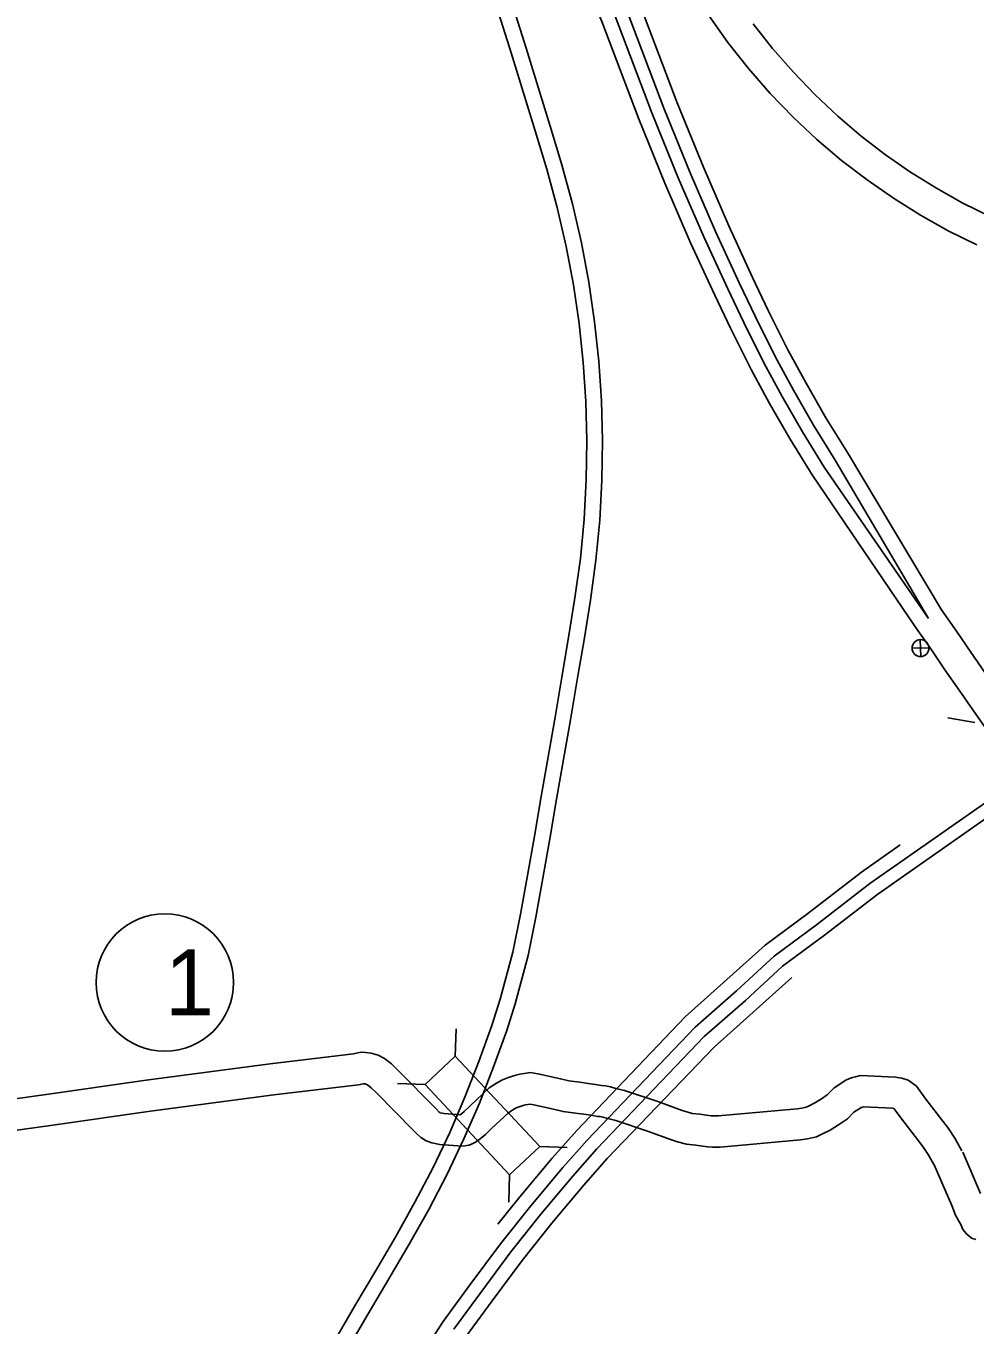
# Model space of a CAD drawing. Extents: x -939622 to -934222, y 1383701 to 1385301.
# Drawn here: x -935701.03 to -935673.7, y 1384324.11 to 1384361.54 of the extents above; entities that cross this region are included whole.
import ezdxf

# ---------------------------------------------------------------- set-up
doc = ezdxf.new("R2010")
doc.units = 0
for name, color, linetype in [('10', 7, 'Continuous'), ('15', 7, 'Continuous'), ('19', 7, 'Continuous'), ('20', 7, 'Continuous'), ('26', 7, 'Continuous'), ('27', 7, 'Continuous'), ('Level 10', 7, 'Continuous'), ('Level 20', 7, 'Continuous'), ('Level 27', 7, 'Continuous')]:
    doc.layers.add(name, color=color, linetype=linetype)

msp = doc.modelspace()

# ---------------------------------------------------------------- linework, layer by layer
at = {"layer": '10'}
for points in [[(-935673.644, 1384355.237), (-935674.47, 1384355.645), (-935675.27, 1384356.094), (-935676.048, 1384356.583), (-935676.805, 1384357.109), (-935677.54, 1384357.672), (-935678.252, 1384358.277), (-935678.936, 1384358.92), (-935679.592, 1384359.6), (-935680.219, 1384360.314), (-935680.813, 1384361.062), (-935681.363, 1384361.846)], [(-935673.263, 1384356.053), (-935674.05, 1384356.441), (-935674.81, 1384356.868), (-935675.552, 1384357.334), (-935676.274, 1384357.836), (-935676.975, 1384358.373), (-935677.652, 1384358.948), (-935678.304, 1384359.56), (-935678.929, 1384360.21), (-935679.528, 1384360.892), (-935680.091, 1384361.601)]]:
    msp.add_lwpolyline(points, dxfattribs=at)
at = {"layer": '15'}
for points in [[(-935688.033, 1384372.805), (-935686.469, 1384369.221), (-935685.643, 1384367.498), (-935684.994, 1384366.039), (-935684.348, 1384364.538), (-935683.333, 1384362.112), (-935682.275, 1384359.327), (-935681.521, 1384357.477), (-935680.792, 1384355.788), (-935680.107, 1384354.304), (-935679.652, 1384353.346), (-935679.085, 1384352.212), (-935678.564, 1384351.261), (-935677.99, 1384350.255), (-935677.371, 1384349.256), (-935674.659, 1384344.731)], [(-935688.754, 1384372.49), (-935687.185, 1384368.893), (-935686.358, 1384367.168), (-935685.716, 1384365.723), (-935685.073, 1384364.23), (-935684.064, 1384361.82), (-935683.007, 1384359.039), (-935682.248, 1384357.172), (-935681.511, 1384355.467), (-935680.82, 1384353.969), (-935680.359, 1384353.001), (-935679.783, 1384351.847), (-935679.252, 1384350.876), (-935678.667, 1384349.853), (-935678.038, 1384348.836), (-935675.033, 1384344.481)], [(-935688.411, 1384372.64), (-935686.844, 1384369.049), (-935686.017, 1384367.325), (-935685.372, 1384365.873), (-935684.728, 1384364.377), (-935683.716, 1384361.959), (-935682.658, 1384359.176), (-935681.902, 1384357.317), (-935681.168, 1384355.62), (-935680.481, 1384354.129), (-935680.022, 1384353.165), (-935679.45, 1384352.021), (-935678.924, 1384351.059), (-935678.345, 1384350.044), (-935677.721, 1384349.036), (-935675.033, 1384344.481)], [(-935689.133, 1384372.325), (-935687.56, 1384368.721), (-935686.732, 1384366.995), (-935686.094, 1384365.558), (-935685.453, 1384364.069), (-935684.447, 1384361.667), (-935683.391, 1384358.888), (-935682.628, 1384357.013), (-935681.887, 1384355.299), (-935681.194, 1384353.794), (-935680.73, 1384352.82), (-935680.148, 1384351.655), (-935679.612, 1384350.675), (-935679.022, 1384349.642), (-935678.387, 1384348.617), (-935675.408, 1384344.231)], [(-935674.659, 1384344.731), (-935674.231, 1384344.118), (-935673.819, 1384343.512), (-935673.417, 1384342.929), (-935673.023, 1384342.365), (-935672.38, 1384341.447)], [(-935675.413, 1384344.239), (-935675.408, 1384344.231), (-935674.972, 1384343.607), (-935674.561, 1384343.004), (-935674.157, 1384342.416), (-935673.76, 1384341.849), (-935673.118, 1384340.932)]]:
    msp.add_lwpolyline(points, dxfattribs=at)
at = {"layer": '19'}
for points in [[(-935679.48, 1384334.756), (-935678.26, 1384335.66), (-935676.722, 1384336.846), (-935673.659, 1384338.994), (-935672.994, 1384339.452), (-935672.506, 1384339.789)], [(-935679.24, 1384334.467), (-935678.034, 1384335.361), (-935676.499, 1384336.544), (-935673.445, 1384338.686), (-935672.781, 1384339.143), (-935672.291, 1384339.482)], [(-935679.743, 1384335.075), (-935678.509, 1384335.989), (-935676.966, 1384337.179), (-935675.849, 1384337.962)], [(-935685.169, 1384329.741), (-935682.044, 1384333.009), (-935679.743, 1384335.075)], [(-935684.866, 1384329.461), (-935681.758, 1384332.711), (-935680.562, 1384333.762), (-935679.48, 1384334.756)], [(-935684.59, 1384329.207), (-935681.499, 1384332.44), (-935680.312, 1384333.483), (-935679.24, 1384334.467)], [(-935684.287, 1384328.928), (-935681.213, 1384332.142), (-935678.977, 1384334.148)], [(-935685.169, 1384329.741), (-935685.879, 1384328.942), (-935686.812, 1384327.831), (-935687.437, 1384327.044)], [(-935684.866, 1384329.461), (-935685.567, 1384328.672), (-935686.493, 1384327.57), (-935687.361, 1384326.476), (-935688.235, 1384325.301), (-935689.016, 1384324.236), (-935689.5, 1384323.498)], [(-935684.59, 1384329.207), (-935685.283, 1384328.427), (-935686.202, 1384327.333), (-935687.064, 1384326.248), (-935687.933, 1384325.078), (-935688.707, 1384324.022)], [(-935684.287, 1384328.928), (-935684.971, 1384328.157), (-935685.883, 1384327.072), (-935686.737, 1384325.996), (-935687.601, 1384324.833), (-935688.369, 1384323.787)]]:
    msp.add_lwpolyline(points, dxfattribs=at)
at = {"layer": '20'}
msp.add_line((-935673.697, 1384341.488), (-935674.477, 1384341.625), dxfattribs=at)
at = {"layer": '26'}
for p, q in [((-935675.51, 1384343.623), (-935675.022, 1384343.634)), ((-935675.26, 1384343.384), (-935675.272, 1384343.872))]:
    msp.add_line(p, q, dxfattribs=at)
msp.add_circle((-935675.266, 1384343.628), 0.244, dxfattribs=at)
at = {"layer": '27'}
for points in [[(-935690.85, 1384371.653), (-935690.622, 1384371.097), (-935690.162, 1384369.944), (-935689.722, 1384368.796), (-935689.305, 1384367.641), (-935688.902, 1384366.478), (-935688.506, 1384365.32), (-935688.127, 1384364.172), (-935687.761, 1384363.029), (-935687.408, 1384361.896), (-935687.056, 1384360.769), (-935686.709, 1384359.643), (-935686.365, 1384358.527), (-935686.031, 1384357.421), (-935685.728, 1384356.315), (-935685.469, 1384355.194)], [(-935690.434, 1384371.824), (-935690.205, 1384371.266), (-935689.742, 1384370.108), (-935689.3, 1384368.953), (-935688.881, 1384367.791), (-935688.477, 1384366.625), (-935688.079, 1384365.463), (-935687.699, 1384364.311), (-935687.332, 1384363.165), (-935686.978, 1384362.03), (-935686.626, 1384360.903), (-935686.279, 1384359.776), (-935685.935, 1384358.658), (-935685.599, 1384357.545), (-935685.292, 1384356.425), (-935685.031, 1384355.295)], [(-935685.469, 1384355.194), (-935685.261, 1384354.088), (-935685.1, 1384352.971), (-935684.984, 1384351.851), (-935684.905, 1384350.729), (-935684.874, 1384349.604), (-935684.894, 1384348.473), (-935684.956, 1384347.343), (-935685.064, 1384346.212), (-935685.221, 1384345.078), (-935685.402, 1384343.935), (-935685.596, 1384342.79), (-935685.794, 1384341.642), (-935685.993, 1384340.496), (-935686.191, 1384339.352), (-935686.389, 1384338.212), (-935686.583, 1384337.083), (-935686.784, 1384335.97), (-935687.011, 1384334.877), (-935687.373, 1384333.524)], [(-935685.031, 1384355.295), (-935684.816, 1384354.162), (-935684.654, 1384353.027), (-935684.536, 1384351.89), (-935684.455, 1384350.751), (-935684.424, 1384349.606), (-935684.444, 1384348.457), (-935684.507, 1384347.309), (-935684.617, 1384346.16), (-935684.776, 1384345.012), (-935684.958, 1384343.862), (-935685.152, 1384342.714), (-935685.351, 1384341.565), (-935685.55, 1384340.42), (-935685.748, 1384339.275), (-935685.945, 1384338.135), (-935686.14, 1384337.005), (-935686.342, 1384335.884), (-935686.572, 1384334.776), (-935686.944, 1384333.389)], [(-935687.373, 1384333.524), (-935687.612, 1384332.762), (-935687.988, 1384331.725), (-935688.39, 1384330.698), (-935688.828, 1384329.683), (-935689.308, 1384328.677), (-935689.827, 1384327.679), (-935690.383, 1384326.687), (-935690.964, 1384325.69), (-935691.559, 1384324.685), (-935692.157, 1384323.667), (-935692.763, 1384322.644), (-935693.369, 1384321.607), (-935693.973, 1384320.557), (-935694.561, 1384319.482), (-935695.127, 1384318.381), (-935695.657, 1384317.251), (-935696.139, 1384316.091), (-935696.569, 1384314.905), (-935696.947, 1384313.708), (-935697.253, 1384312.593)], [(-935686.944, 1384333.389), (-935687.186, 1384332.618), (-935687.566, 1384331.567), (-935687.973, 1384330.527), (-935688.418, 1384329.497), (-935688.905, 1384328.477), (-935689.431, 1384327.465), (-935689.993, 1384326.463), (-935690.576, 1384325.462), (-935691.171, 1384324.457), (-935691.769, 1384323.438), (-935692.375, 1384322.416), (-935692.979, 1384321.381), (-935693.581, 1384320.337), (-935694.163, 1384319.271), (-935694.723, 1384318.183), (-935695.245, 1384317.069), (-935695.719, 1384315.927), (-935696.143, 1384314.76), (-935696.516, 1384313.581), (-935696.817, 1384312.482)]]:
    msp.add_lwpolyline(points, dxfattribs=at)
at = {"layer": 'Level 10'}
for points in [[(-935702.514, 1384330.485), (-935700.381, 1384330.781), (-935697.572, 1384331.184), (-935694.003, 1384331.659), (-935691.602, 1384331.946), (-935691.389, 1384331.991), (-935691.255, 1384331.984), (-935691.087, 1384331.968), (-935690.891, 1384331.909), (-935690.707, 1384331.807), (-935690.504, 1384331.656), (-935690.311, 1384331.468), (-935689.219, 1384330.364), (-935689.131, 1384330.27), (-935689.114, 1384330.254), (-935689.104, 1384330.251), (-935688.987, 1384330.224), (-935688.522, 1384330.193), (-935688.49, 1384330.215), (-935688.408, 1384330.284), (-935688.252, 1384330.441), (-935687.692, 1384330.965), (-935687.475, 1384331.104), (-935687.311, 1384331.2), (-935687.163, 1384331.258), (-935687.046, 1384331.296), (-935686.921, 1384331.336), (-935686.805, 1384331.364), (-935686.497, 1384331.405), (-935686.237, 1384331.363), (-935685.632, 1384331.226), (-935685.399, 1384331.171), (-935685.082, 1384331.13), (-935684.837, 1384331.096), (-935684.628, 1384331.064), (-935684.455, 1384331.038), (-935684.344, 1384331.028), (-935684.194, 1384330.992), (-935684.044, 1384330.949), (-935683.79, 1384330.887), (-935682.836, 1384330.57), (-935682.129, 1384330.318), (-935682.001, 1384330.271), (-935681.839, 1384330.232), (-935681.627, 1384330.205), (-935681.429, 1384330.18), (-935681.292, 1384330.165), (-935681.216, 1384330.157), (-935681.089, 1384330.16), (-935678.818, 1384330.363), (-935678.687, 1384330.381), (-935678.557, 1384330.412), (-935678.475, 1384330.449), (-935678.306, 1384330.534), (-935678.121, 1384330.648), (-935677.955, 1384330.767), (-935677.755, 1384330.967), (-935677.42, 1384331.185), (-935677.309, 1384331.235), (-935677.23, 1384331.261), (-935677.14, 1384331.288), (-935676.992, 1384331.323), (-935675.989, 1384331.273), (-935675.807, 1384331.248), (-935675.621, 1384331.183), (-935675.384, 1384331.016), (-935675.109, 1384330.641), (-935674.461, 1384329.797), (-935674.275, 1384329.516), (-935674.072, 1384329.155)], [(-935702.401, 1384329.593), (-935700.256, 1384329.89), (-935697.448, 1384330.293), (-935693.89, 1384330.767), (-935691.456, 1384331.057), (-935691.319, 1384331.086), (-935691.26, 1384331.081), (-935691.244, 1384331.076), (-935691.195, 1384331.049), (-935691.09, 1384330.971), (-935690.946, 1384330.83), (-935689.869, 1384329.742), (-935689.769, 1384329.634), (-935689.662, 1384329.534), (-935689.509, 1384329.436), (-935689.342, 1384329.382), (-935689.116, 1384329.331), (-935688.46, 1384329.287), (-935688.27, 1384329.32), (-935688.165, 1384329.362), (-935688.08, 1384329.406), (-935687.948, 1384329.495), (-935687.797, 1384329.622), (-935687.625, 1384329.796), (-935687.138, 1384330.251), (-935687.005, 1384330.336), (-935686.917, 1384330.388), (-935686.859, 1384330.41), (-935686.768, 1384330.44), (-935686.681, 1384330.468), (-935686.642, 1384330.477), (-935686.509, 1384330.495), (-935686.408, 1384330.479), (-935685.834, 1384330.349), (-935685.56, 1384330.285), (-935685.202, 1384330.238), (-935684.965, 1384330.205), (-935684.765, 1384330.175), (-935684.564, 1384330.144), (-935684.489, 1384330.137), (-935684.421, 1384330.121), (-935684.274, 1384330.079), (-935684.039, 1384330.022), (-935683.129, 1384329.719), (-935682.434, 1384329.471), (-935682.264, 1384329.409), (-935682.003, 1384329.345), (-935681.739, 1384329.312), (-935681.534, 1384329.286), (-935681.388, 1384329.27), (-935681.254, 1384329.256), (-935681.039, 1384329.261), (-935678.72, 1384329.469), (-935678.524, 1384329.494), (-935678.262, 1384329.557), (-935678.085, 1384329.638), (-935677.866, 1384329.748), (-935677.624, 1384329.897), (-935677.371, 1384330.078), (-935677.184, 1384330.265), (-935676.988, 1384330.392), (-935676.981, 1384330.396), (-935676.959, 1384330.403), (-935676.908, 1384330.418), (-935676.907, 1384330.418), (-935676.074, 1384330.377), (-935676.03, 1384330.37), (-935676.021, 1384330.364), (-935675.829, 1384330.101), (-935675.195, 1384329.275), (-935675.044, 1384329.046), (-935674.855, 1384328.712)], [(-935674.051, 1384329.112), (-935673.534, 1384327.921)], [(-935674.876, 1384328.754), (-935674.367, 1384327.579), (-935674.258, 1384327.299), (-935674.136, 1384327.082), (-935674.097, 1384327.009), (-935674.047, 1384326.888), (-935673.942, 1384326.758), (-935673.802, 1384326.64), (-935673.677, 1384326.603)]]:
    msp.add_lwpolyline(points, dxfattribs=at)
at = {"layer": 'Level 20'}
for p, q in [((-935688.669, 1384331.876), (-935688.642, 1384332.667)), ((-935689.536, 1384331.064), (-935690.328, 1384331.09)), ((-935686.234, 1384329.273), (-935685.442, 1384329.247)), ((-935687.101, 1384328.461), (-935687.127, 1384327.67))]:
    msp.add_line(p, q, dxfattribs=at)
msp.add_lwpolyline([(-935689.536, 1384331.064), (-935687.101, 1384328.461), (-935686.234, 1384329.273), (-935688.669, 1384331.876)], close=True, dxfattribs=at)
at = {"layer": 'Level 27'}
msp.add_circle((-935697.034, 1384334), 1.98, dxfattribs=at)

# ---------------------------------------------------------------- texts
msp.add_text('1', height=1.901, dxfattribs=at).set_placement((-935697.034, 1384333.05))

doc.saveas('drawing.dxf')
